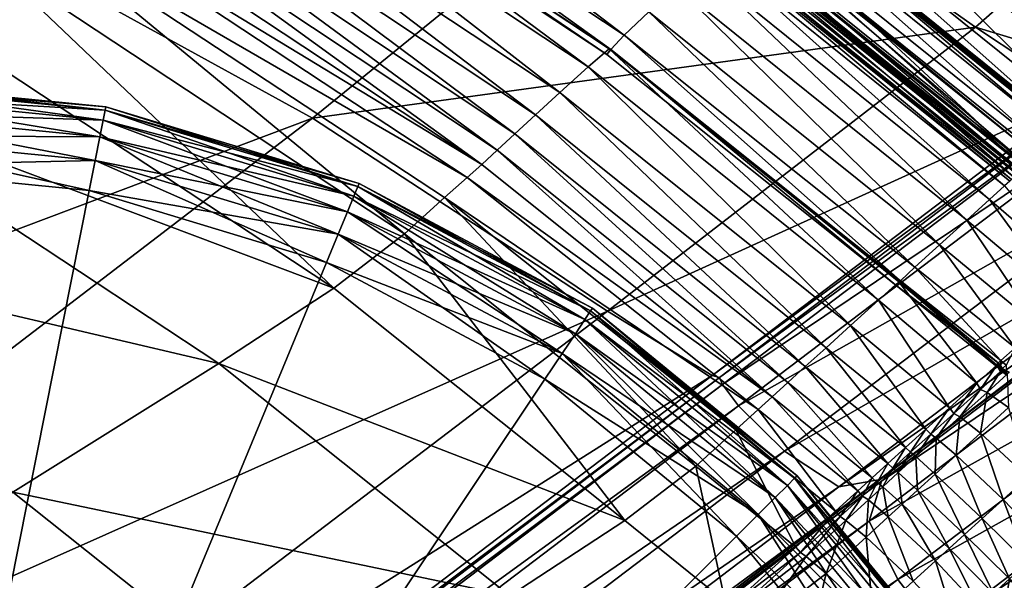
# Model space of a CAD drawing. Header units: millimetres. Extents: x 2387 to 13955, y -4964 to 364.
# Tile 642 of 1056: x 7014 to 7041, y -2854 to -2839. Entities that reach past the tile are written whole.
import ezdxf

# ---------------------------------------------------------------- set-up
doc = ezdxf.new("R2010")
doc.units = ezdxf.units.MM
doc.header["$MEASUREMENT"] = 0
doc.layers.add('Predefinito', color=7, linetype='Continuous', true_color=0x000000)

msp = doc.modelspace()

# ---------------------------------------------------------------- linework, layer by layer
at = {"layer": 'Predefinito'}
for points in [[(7043.32, -2840.677, 440.65), (7035.515, -2834.391, 440.634), (7043.148, -2826.879, 485.832)], [(7030.378, -2839.273, 16.202), (7019.177, -2831.858, 16.2), (7019.831, -2831.226, 16.944)], [(7019.831, -2831.226, 16.944), (7031.042, -2838.649, 16.944), (7030.378, -2839.273, 16.202)], [(7030.016, -2839.662, 16.179), (7018.851, -2832.276, 16.173), (7019.177, -2831.858, 16.2)], [(7019.177, -2831.858, 16.2), (7030.378, -2839.273, 16.202), (7030.016, -2839.662, 16.179)], [(7029.412, -2840.131, 14.741), (7018.197, -2832.705, 14.741), (7018.769, -2832.228, 15.65)], [(7018.769, -2832.228, 15.65), (7029.97, -2839.644, 15.651), (7029.412, -2840.131, 14.741)], [(7030.016, -2839.662, 16.179), (7029.97, -2839.644, 15.651), (7018.769, -2832.228, 15.65)], [(7018.769, -2832.228, 15.65), (7018.851, -2832.276, 16.173), (7030.016, -2839.662, 16.179)], [(7029.911, -2839.798, 16.347), (7018.77, -2832.431, 16.339), (7018.851, -2832.276, 16.173)], [(7018.851, -2832.276, 16.173), (7018.77, -2832.431, 16.339), (7029.911, -2839.798, 16.347)], [(7018.851, -2832.276, 16.173), (7030.016, -2839.662, 16.179), (7029.911, -2839.798, 16.347)], [(7029.911, -2839.798, 16.347), (7030.016, -2839.662, 16.179), (7018.851, -2832.276, 16.173)], [(7028.65, -2840.824, 13.874), (7017.438, -2833.392, 13.875), (7018.197, -2832.705, 14.741)], [(7018.197, -2832.705, 14.741), (7029.412, -2840.131, 14.741), (7028.65, -2840.824, 13.874)], [(7010.399, -2835.128, 730.475), (7021.988, -2841.509, 730.455), (7031.892, -2833.456, 775.662)], [(7027.994, -2841.419, 13.477), (7016.795, -2833.974, 13.481), (7017.438, -2833.392, 13.875)], [(7017.438, -2833.392, 13.875), (7028.65, -2840.824, 13.874), (7027.994, -2841.419, 13.477)], [(7039.828, -2839.063, 775.645), (7031.892, -2833.456, 775.662), (7021.988, -2841.509, 730.455)], [(7031.892, -2833.456, 775.662), (7039.828, -2839.063, 775.645), (7040.792, -2838.197, 780.646)], [(7027.435, -2841.93, 13.384), (7016.245, -2834.478, 13.39), (7016.795, -2833.974, 13.481)], [(7016.795, -2833.974, 13.481), (7027.994, -2841.419, 13.477), (7027.435, -2841.93, 13.384)], [(7042.569, -2841.415, 435.609), (7034.767, -2835.133, 435.589), (7035.515, -2834.391, 440.634)], [(7035.515, -2834.391, 440.634), (7043.32, -2840.677, 440.65), (7042.569, -2841.415, 435.609)], [(7026.961, -2842.37, 13.43), (7015.766, -2834.928, 13.434), (7016.245, -2834.478, 13.39)], [(7016.245, -2834.478, 13.39), (7027.435, -2841.93, 13.384), (7026.961, -2842.37, 13.43)], [(7026.544, -2842.755, 13.434), (7015.333, -2835.331, 13.433), (7015.766, -2834.928, 13.434)], [(7015.766, -2834.928, 13.434), (7026.961, -2842.37, 13.43), (7026.544, -2842.755, 13.434)], [(7021.988, -2841.509, 730.455), (7010.399, -2835.128, 730.475), (6983.206, -2856.125, 608.157)], [(7042.217, -2841.759, 433.82), (7034.431, -2835.487, 433.804), (7034.767, -2835.133, 435.589)], [(7034.767, -2835.133, 435.589), (7042.569, -2841.415, 435.609), (7042.217, -2841.759, 433.82)], [(7014.923, -2835.691, 13.207), (7015.333, -2835.331, 13.433), (7026.544, -2842.755, 13.434)], [(7014.3, -2836.237, 12.866), (7014.923, -2835.691, 13.207), (7026.156, -2843.104, 13.212)], [(7026.544, -2842.755, 13.434), (7026.156, -2843.104, 13.212), (7014.923, -2835.691, 13.207)], [(7041.668, -2842.297, 427.698), (7033.88, -2836.034, 427.674), (7034.209, -2835.675, 430.056)], [(7042.017, -2841.957, 430.067), (7034.209, -2835.675, 430.056), (7034.389, -2835.506, 432.488)], [(7034.209, -2835.675, 430.056), (7042.017, -2841.957, 430.067), (7041.668, -2842.297, 427.698)], [(7042.13, -2841.843, 433.643), (7034.355, -2835.577, 433.635), (7034.431, -2835.487, 433.804)], [(7034.389, -2835.528, 433.439), (7034.355, -2835.577, 433.635), (7042.13, -2841.843, 433.643)], [(7034.389, -2835.506, 432.488), (7042.189, -2841.789, 432.485), (7042.017, -2841.957, 430.067)], [(7034.389, -2835.506, 432.488), (7034.389, -2835.528, 433.439), (7042.174, -2841.802, 433.437)], [(7042.174, -2841.802, 433.437), (7042.189, -2841.789, 432.485), (7034.389, -2835.506, 432.488)], [(7042.13, -2841.843, 433.643), (7042.174, -2841.802, 433.437), (7034.389, -2835.528, 433.439)], [(7034.431, -2835.487, 433.804), (7042.217, -2841.759, 433.82), (7042.13, -2841.843, 433.643)], [(7024.47, -2844.622, 12.524), (7013.229, -2837.2, 12.52), (7014.3, -2836.237, 12.866)], [(7014.3, -2836.237, 12.866), (7025.547, -2843.648, 12.873), (7024.47, -2844.622, 12.524)], [(7026.156, -2843.104, 13.212), (7025.547, -2843.648, 12.873), (7014.3, -2836.237, 12.866)], [(7041.204, -2842.757, 420.883), (7033.403, -2836.476, 420.871), (7033.635, -2836.239, 423.292)], [(7033.715, -2836.197, 425.722), (7033.414, -2836.601, 426.665), (7041.131, -2842.817, 426.656)], [(7041.151, -2842.797, 426.894), (7033.432, -2836.584, 426.874), (7033.88, -2836.034, 427.674)], [(7041.442, -2842.523, 423.29), (7033.635, -2836.239, 423.292), (7033.715, -2836.197, 425.722)], [(7033.635, -2836.239, 423.292), (7041.442, -2842.523, 423.29), (7041.204, -2842.757, 420.883)], [(7033.715, -2836.197, 425.722), (7041.499, -2842.464, 425.707), (7041.442, -2842.523, 423.29)], [(7041.131, -2842.817, 426.656), (7041.499, -2842.464, 425.707), (7033.715, -2836.197, 425.722)], [(7033.88, -2836.034, 427.674), (7041.668, -2842.297, 427.698), (7041.151, -2842.797, 426.894)], [(7041.03, -2842.927, 419.962), (7033.245, -2836.655, 419.95), (7033.403, -2836.476, 420.871)], [(7033.403, -2836.476, 420.871), (7041.204, -2842.757, 420.883), (7041.03, -2842.927, 419.962)], [(7040.795, -2843.163, 360.749), (7032.992, -2836.874, 360.75), (7033.135, -2836.733, 412.58)], [(7040.938, -2843.021, 412.574), (7033.135, -2836.733, 412.58), (7033.252, -2836.625, 417.732)], [(7033.135, -2836.733, 412.58), (7040.938, -2843.021, 412.574), (7040.795, -2843.163, 360.749)], [(7040.846, -2843.092, 426.824), (7033.174, -2836.91, 426.817), (7033.432, -2836.584, 426.874)], [(7033.414, -2836.601, 426.665), (7033.174, -2836.91, 426.817), (7040.846, -2843.092, 426.824)], [(7040.954, -2843.001, 419.776), (7033.179, -2836.735, 419.772), (7033.245, -2836.655, 419.95)], [(7033.224, -2836.675, 419.581), (7033.179, -2836.735, 419.772), (7040.954, -2843.001, 419.776)], [(7033.252, -2836.625, 417.732), (7033.224, -2836.675, 419.581), (7041.009, -2842.948, 419.576)], [(7040.954, -2843.001, 419.776), (7041.009, -2842.948, 419.576), (7033.224, -2836.675, 419.581)], [(7033.245, -2836.655, 419.95), (7041.03, -2842.927, 419.962), (7040.954, -2843.001, 419.776)], [(7033.252, -2836.625, 417.732), (7041.051, -2842.909, 417.722), (7040.938, -2843.021, 412.574)], [(7041.009, -2842.948, 419.576), (7041.051, -2842.909, 417.722), (7033.252, -2836.625, 417.732)], [(7040.846, -2843.092, 426.824), (7041.131, -2842.817, 426.656), (7033.414, -2836.601, 426.665)], [(7033.432, -2836.584, 426.874), (7041.151, -2842.797, 426.894), (7040.846, -2843.092, 426.824)], [(7040.205, -2843.702, 21.729), (7032.401, -2837.415, 21.717), (7032.808, -2837.044, 25.291)], [(7040.612, -2843.333, 25.297), (7032.808, -2837.044, 25.291), (7032.944, -2836.921, 28.67)], [(7032.808, -2837.044, 25.291), (7040.612, -2843.333, 25.297), (7040.205, -2843.702, 21.729)], [(7040.747, -2843.21, 218.865), (7032.944, -2836.921, 218.865), (7032.992, -2836.874, 360.75)], [(7032.944, -2836.921, 218.865), (7040.747, -2843.21, 218.865), (7040.747, -2843.21, 77.86)], [(7040.747, -2843.21, 77.86), (7032.944, -2836.921, 77.86), (7032.944, -2836.921, 218.865)], [(7032.944, -2836.921, 28.67), (7040.747, -2843.21, 28.672), (7040.612, -2843.333, 25.297)], [(7040.747, -2843.21, 28.672), (7032.944, -2836.921, 28.67), (7032.944, -2836.921, 77.86)], [(7032.944, -2836.921, 77.86), (7040.747, -2843.21, 77.86), (7040.747, -2843.21, 28.672)], [(7032.992, -2836.874, 360.75), (7040.795, -2843.163, 360.749), (7040.747, -2843.21, 218.865)], [(7022.565, -2846.09, 12.259), (7011.33, -2838.657, 12.258), (7013.229, -2837.2, 12.52)], [(7013.229, -2837.2, 12.52), (7024.47, -2844.622, 12.524), (7022.565, -2846.09, 12.259)], [(7039.598, -2844.252, 18.709), (7031.789, -2837.97, 18.688), (7032.401, -2837.415, 21.717)], [(7032.401, -2837.415, 21.717), (7040.205, -2843.702, 21.729), (7039.598, -2844.252, 18.709)], [(7038.86, -2844.92, 16.976), (7031.042, -2838.649, 16.944), (7031.789, -2837.97, 18.688)], [(7031.789, -2837.97, 18.688), (7039.598, -2844.252, 18.709), (7038.86, -2844.92, 16.976)], [(7043.603, -2840.201, 780.585), (7040.792, -2838.197, 780.646), (7039.828, -2839.063, 775.645)], [(7008.221, -2840.688, 12.171), (7011.33, -2838.657, 12.258), (7022.565, -2846.09, 12.259)], [(7038.197, -2845.524, 16.238), (7030.378, -2839.273, 16.202), (7031.042, -2838.649, 16.944)], [(7031.042, -2838.649, 16.944), (7038.86, -2844.92, 16.976), (7038.197, -2845.524, 16.238)], [(7021.988, -2841.509, 730.455), (7029.926, -2846.71, 730.443), (7039.828, -2839.063, 775.645)], [(7042.639, -2840.929, 775.593), (7039.828, -2839.063, 775.645), (7029.926, -2846.71, 730.443)], [(7039.828, -2839.063, 775.645), (7042.639, -2840.929, 775.593), (7043.603, -2840.201, 780.585)], [(7037.811, -2845.885, 16.204), (7030.016, -2839.662, 16.179), (7030.378, -2839.273, 16.202)], [(7030.378, -2839.273, 16.202), (7038.197, -2845.524, 16.238), (7037.811, -2845.885, 16.204)], [(7037.221, -2846.411, 14.76), (7029.412, -2840.131, 14.741), (7029.97, -2839.644, 15.651)], [(7037.684, -2846.009, 16.358), (7029.911, -2839.798, 16.347), (7030.016, -2839.662, 16.179)], [(7030.016, -2839.662, 16.179), (7029.911, -2839.798, 16.347), (7037.684, -2846.009, 16.358)], [(7029.97, -2839.644, 15.651), (7037.769, -2845.917, 15.657), (7037.221, -2846.411, 14.76)], [(7029.97, -2839.644, 15.651), (7030.016, -2839.662, 16.179), (7037.797, -2845.902, 16.182)], [(7037.797, -2845.902, 16.182), (7037.769, -2845.917, 15.657), (7029.97, -2839.644, 15.651)], [(7030.016, -2839.662, 16.179), (7037.811, -2845.885, 16.204), (7037.684, -2846.009, 16.358)], [(7037.684, -2846.009, 16.358), (7037.797, -2845.902, 16.182), (7030.016, -2839.662, 16.179)], [(7036.464, -2847.096, 13.908), (7028.65, -2840.824, 13.874), (7029.412, -2840.131, 14.741)], [(7029.412, -2840.131, 14.741), (7037.221, -2846.411, 14.76), (7036.464, -2847.096, 13.908)], [(7016.437, -2841.202, 2), (7009.354, -2840.504, 2), (7009.354, -2840.504, 6)], [(7009.354, -2840.504, 6), (7016.437, -2841.202, 6), (7016.437, -2841.202, 2)], [(7016.437, -2841.202, 6), (7009.354, -2840.504, 6), (7009.354, -2840.504, 10)], [(7009.354, -2840.504, 10), (7016.437, -2841.202, 10), (7016.437, -2841.202, 6)], [(7009.354, -2840.596, 1.28), (7009.354, -2840.504, 2), (7016.437, -2841.202, 2)], [(7016.419, -2841.292, 10.72), (7016.437, -2841.202, 10), (7009.354, -2840.504, 10)], [(7009.354, -2840.504, 10), (7009.354, -2840.596, 10.72), (7016.419, -2841.292, 10.72)], [(7002.65, -2844.163, 12.171), (7008.221, -2840.688, 12.171), (7019.468, -2848.118, 12.171)], [(7022.565, -2846.09, 12.259), (7019.468, -2848.118, 12.171), (7008.221, -2840.688, 12.171)], [(7016.437, -2841.202, 2), (7016.419, -2841.292, 1.28), (7009.354, -2840.596, 1.28)], [(7009.354, -2840.872, 0.72), (7009.354, -2840.596, 1.28), (7016.419, -2841.292, 1.28)], [(7016.365, -2841.563, 11.28), (7016.419, -2841.292, 10.72), (7009.354, -2840.596, 10.72)], [(7009.354, -2840.596, 10.72), (7009.354, -2840.872, 11.28), (7016.365, -2841.563, 11.28)], [(7016.419, -2841.292, 1.28), (7016.365, -2841.563, 0.72), (7009.354, -2840.872, 0.72)], [(7009.354, -2841.333, 0.32), (7009.354, -2840.872, 0.72), (7016.365, -2841.563, 0.72)], [(7016.275, -2842.015, 11.68), (7016.365, -2841.563, 11.28), (7009.354, -2840.872, 11.28)], [(7009.354, -2840.872, 11.28), (7009.354, -2841.333, 11.68), (7016.275, -2842.015, 11.68)], [(7035.809, -2847.689, 13.515), (7027.994, -2841.419, 13.477), (7028.65, -2840.824, 13.874)], [(7028.65, -2840.824, 13.874), (7036.464, -2847.096, 13.908), (7035.809, -2847.689, 13.515)], [(7029.926, -2846.71, 730.443), (7032.741, -2848.436, 730.406), (7042.639, -2840.929, 775.593)], [(7042.834, -2840.987, 775.558), (7042.639, -2840.929, 775.593), (7032.741, -2848.436, 730.406)], [(7032.741, -2848.436, 730.406), (7032.939, -2848.49, 730.381), (7042.834, -2840.987, 775.558)], [(7042.921, -2841.17, 775.593), (7042.834, -2840.987, 775.558), (7032.939, -2848.49, 730.381)], [(7016.365, -2841.563, 0.72), (7016.419, -2841.292, 1.28), (7023.212, -2843.353, 1.28)], [(7016.419, -2841.292, 10.72), (7016.365, -2841.563, 11.28), (7023.107, -2843.608, 11.28)], [(7016.419, -2841.292, 1.28), (7016.437, -2841.202, 2), (7023.248, -2843.268, 2)], [(7016.437, -2841.202, 10), (7016.419, -2841.292, 10.72), (7023.212, -2843.353, 10.72)], [(7023.248, -2843.268, 2), (7023.212, -2843.353, 1.28), (7016.419, -2841.292, 1.28)], [(7023.107, -2843.608, 11.28), (7023.212, -2843.353, 10.72), (7016.419, -2841.292, 10.72)], [(7023.248, -2843.268, 2), (7016.437, -2841.202, 2), (7016.437, -2841.202, 6)], [(7016.437, -2841.202, 6), (7023.248, -2843.268, 6), (7023.248, -2843.268, 2)], [(7023.248, -2843.268, 6), (7016.437, -2841.202, 6), (7016.437, -2841.202, 10)], [(7016.437, -2841.202, 10), (7023.248, -2843.268, 10), (7023.248, -2843.268, 6)], [(7023.212, -2843.353, 10.72), (7023.248, -2843.268, 10), (7016.437, -2841.202, 10)], [(7032.939, -2848.49, 730.381), (7033.022, -2848.677, 730.406), (7042.921, -2841.17, 775.593)], [(7043.355, -2841.741, 775.645), (7042.921, -2841.17, 775.593), (7033.022, -2848.677, 730.406)], [(6983.206, -2856.125, 608.157), (6994.749, -2862.371, 608.078), (7021.988, -2841.509, 730.455)], [(7029.926, -2846.71, 730.443), (7021.988, -2841.509, 730.455), (6994.749, -2862.371, 608.078)], [(7016.365, -2841.563, 0.72), (7016.275, -2842.015, 0.32), (7009.354, -2841.333, 0.32)], [(7009.354, -2841.978, 0.08), (7009.354, -2841.333, 0.32), (7016.275, -2842.015, 0.32)], [(7016.149, -2842.647, 11.92), (7016.275, -2842.015, 11.68), (7009.354, -2841.333, 11.68)], [(7009.354, -2841.333, 11.68), (7009.354, -2841.978, 11.92), (7016.149, -2842.647, 11.92)], [(7016.275, -2842.015, 0.32), (7016.365, -2841.563, 0.72), (7023.107, -2843.608, 0.72)], [(7016.365, -2841.563, 11.28), (7016.275, -2842.015, 11.68), (7022.93, -2844.034, 11.68)], [(7023.212, -2843.353, 1.28), (7023.107, -2843.608, 0.72), (7016.365, -2841.563, 0.72)], [(7022.93, -2844.034, 11.68), (7023.107, -2843.608, 11.28), (7016.365, -2841.563, 11.28)], [(7035.249, -2848.198, 13.423), (7027.435, -2841.93, 13.384), (7027.994, -2841.419, 13.477)], [(7027.994, -2841.419, 13.477), (7035.809, -2847.689, 13.515), (7035.249, -2848.198, 13.423)], [(7033.022, -2848.677, 730.406), (7033.453, -2849.252, 730.443), (7043.355, -2841.741, 775.645)], [(7044.595, -2842.959, 775.663), (7043.355, -2841.741, 775.645), (7033.453, -2849.252, 730.443)], [(7016.275, -2842.015, 0.32), (7016.149, -2842.647, 0.08), (7009.354, -2841.978, 0.08)], [(7009.354, -2842.807), (7009.354, -2841.978, 0.08), (7016.149, -2842.647, 0.08)], [(7015.987, -2843.46, 12), (7016.149, -2842.647, 11.92), (7009.354, -2841.978, 11.92)], [(7009.354, -2841.978, 11.92), (7009.354, -2842.807, 12), (7015.987, -2843.46, 12)], [(7016.149, -2842.647, 0.08), (7016.275, -2842.015, 0.32), (7022.93, -2844.034, 0.32)], [(7016.275, -2842.015, 11.68), (7016.149, -2842.647, 11.92), (7022.684, -2844.629, 11.92)], [(7023.107, -2843.608, 0.72), (7022.93, -2844.034, 0.32), (7016.275, -2842.015, 0.32)], [(7022.684, -2844.629, 11.92), (7022.93, -2844.034, 11.68), (7016.275, -2842.015, 11.68)], [(7034.775, -2848.63, 13.471), (7026.961, -2842.37, 13.43), (7027.435, -2841.93, 13.384)], [(7027.435, -2841.93, 13.384), (7035.249, -2848.198, 13.423), (7034.775, -2848.63, 13.471)], [(7034.362, -2849.009, 13.477), (7026.544, -2842.755, 13.434), (7026.961, -2842.37, 13.43)], [(7026.961, -2842.37, 13.43), (7034.775, -2848.63, 13.471), (7034.362, -2849.009, 13.477)], [(7016.149, -2842.647, 0.08), (7015.987, -2843.46), (7009.354, -2842.807)], [(7015.987, -2843.46, 12), (7009.354, -2842.807, 12), (7009.354, -2876.811, 12)], [(7009.354, -2842.807), (7015.987, -2843.46), (7009.354, -2876.811)], [(7015.987, -2843.46), (7016.149, -2842.647, 0.08), (7022.684, -2844.629, 0.08)], [(7016.149, -2842.647, 11.92), (7015.987, -2843.46, 12), (7022.366, -2845.395, 12)], [(7022.93, -2844.034, 0.32), (7022.684, -2844.629, 0.08), (7016.149, -2842.647, 0.08)], [(7022.366, -2845.395, 12), (7022.684, -2844.629, 11.92), (7016.149, -2842.647, 11.92)], [(7026.156, -2843.104, 13.212), (7026.544, -2842.755, 13.434), (7034.362, -2849.009, 13.477)], [(7025.547, -2843.648, 12.873), (7026.156, -2843.104, 13.212), (7033.981, -2849.356, 13.256)], [(7034.362, -2849.009, 13.477), (7033.981, -2849.356, 13.256), (7026.156, -2843.104, 13.212)], [(7033.453, -2849.252, 730.443), (7034.691, -2850.473, 730.455), (7044.595, -2842.959, 775.663)], [(7046.046, -2843.933, 775.534), (7044.595, -2842.959, 775.663), (7034.691, -2850.473, 730.455)], [(7023.107, -2843.608, 0.72), (7023.212, -2843.353, 1.28), (7029.473, -2846.699, 1.28)], [(7023.212, -2843.353, 10.72), (7023.107, -2843.608, 11.28), (7029.32, -2846.929, 11.28)], [(7023.212, -2843.353, 1.28), (7023.248, -2843.268, 2), (7029.525, -2846.623, 2)], [(7023.248, -2843.268, 10), (7023.212, -2843.353, 10.72), (7029.473, -2846.699, 10.72)], [(7029.525, -2846.623, 2), (7029.473, -2846.699, 1.28), (7023.212, -2843.353, 1.28)], [(7029.32, -2846.929, 11.28), (7029.473, -2846.699, 10.72), (7023.212, -2843.353, 10.72)], [(7029.525, -2846.623, 2), (7023.248, -2843.268, 2), (7023.248, -2843.268, 6)], [(7023.248, -2843.268, 6), (7029.525, -2846.623, 6), (7029.525, -2846.623, 2)], [(7029.525, -2846.623, 6), (7023.248, -2843.268, 6), (7023.248, -2843.268, 10)], [(7023.248, -2843.268, 10), (7029.525, -2846.623, 10), (7029.525, -2846.623, 6)], [(7029.473, -2846.699, 10.72), (7029.525, -2846.623, 10), (7023.248, -2843.268, 10)], [(7047.563, -2843.41, 774.891), (7047.114, -2843.767, 775.148), (7037.261, -2851.236, 730.091)], [(7037.261, -2851.236, 730.091), (7037.735, -2850.857, 729.908), (7047.563, -2843.41, 774.891)], [(7047.154, -2843.812, 775.148), (7047.563, -2843.41, 774.891), (7037.735, -2850.857, 729.908)], [(7042.831, -2845.957, 21.767), (7040.205, -2843.702, 21.729), (7040.612, -2843.333, 25.297)], [(7022.366, -2845.395, 12), (7015.987, -2843.46, 12), (7009.354, -2876.811, 12)], [(7015.987, -2843.46), (7022.366, -2845.395), (7009.354, -2876.811)], [(7022.684, -2844.629, 0.08), (7022.366, -2845.395), (7015.987, -2843.46)], [(7022.93, -2844.034, 0.32), (7023.107, -2843.608, 0.72), (7029.32, -2846.929, 0.72)], [(7023.107, -2843.608, 11.28), (7022.93, -2844.034, 11.68), (7029.064, -2847.312, 11.68)], [(7029.473, -2846.699, 1.28), (7029.32, -2846.929, 0.72), (7023.107, -2843.608, 0.72)], [(7029.064, -2847.312, 11.68), (7029.32, -2846.929, 11.28), (7023.107, -2843.608, 11.28)], [(7032.301, -2850.876, 12.568), (7024.47, -2844.622, 12.524), (7025.547, -2843.648, 12.873)], [(7025.547, -2843.648, 12.873), (7033.379, -2849.902, 12.917), (7032.301, -2850.876, 12.568)], [(7033.981, -2849.356, 13.256), (7033.379, -2849.902, 12.917), (7025.547, -2843.648, 12.873)], [(7034.691, -2850.473, 730.455), (7036.154, -2851.435, 730.364), (7046.046, -2843.933, 775.534)], [(7047.114, -2843.767, 775.148), (7046.046, -2843.933, 775.534), (7036.154, -2851.435, 730.364)], [(7036.154, -2851.435, 730.364), (7037.261, -2851.236, 730.091), (7047.114, -2843.767, 775.148)], [(7037.735, -2850.857, 729.908), (7037.3, -2851.28, 730.091), (7047.154, -2843.812, 775.148)], [(7046.858, -2844.852, 775.534), (7047.154, -2843.812, 775.148), (7037.3, -2851.28, 730.091)], [(7042.237, -2846.492, 18.773), (7039.598, -2844.252, 18.709), (7040.205, -2843.702, 21.729)], [(7040.205, -2843.702, 21.729), (7042.831, -2845.957, 21.767), (7042.237, -2846.492, 18.773)], [(7019.468, -2848.118, 12.171), (7013.93, -2851.58, 12.171), (7002.65, -2844.163, 12.171)], [(7022.684, -2844.629, 0.08), (7022.93, -2844.034, 0.32), (7029.064, -2847.312, 0.32)], [(7022.93, -2844.034, 11.68), (7022.684, -2844.629, 11.92), (7028.706, -2847.848, 11.92)], [(7029.32, -2846.929, 0.72), (7029.064, -2847.312, 0.32), (7022.93, -2844.034, 0.32)], [(7028.706, -2847.848, 11.92), (7029.064, -2847.312, 11.68), (7022.93, -2844.034, 11.68)], [(7041.529, -2847.126, 17.072), (7038.86, -2844.92, 16.976), (7039.598, -2844.252, 18.709)], [(7039.598, -2844.252, 18.709), (7042.237, -2846.492, 18.773), (7041.529, -2847.126, 17.072)], [(7022.366, -2845.395), (7022.684, -2844.629, 0.08), (7028.706, -2847.848, 0.08)], [(7022.684, -2844.629, 11.92), (7022.366, -2845.395, 12), (7028.245, -2848.538, 12)], [(7030.392, -2852.344, 12.303), (7022.565, -2846.09, 12.259), (7024.47, -2844.622, 12.524)], [(7029.064, -2847.312, 0.32), (7028.706, -2847.848, 0.08), (7022.684, -2844.629, 0.08)], [(7028.245, -2848.538, 12), (7028.706, -2847.848, 11.92), (7022.684, -2844.629, 11.92)], [(7024.47, -2844.622, 12.524), (7032.301, -2850.876, 12.568), (7030.392, -2852.344, 12.303)], [(7047.645, -2846.411, 775.663), (7046.858, -2844.852, 775.534), (7036.966, -2852.354, 730.364)], [(7037.3, -2851.28, 730.091), (7036.966, -2852.354, 730.364), (7046.858, -2844.852, 775.534)], [(7040.891, -2847.695, 16.345), (7038.197, -2845.524, 16.238), (7038.86, -2844.92, 16.976)], [(7038.86, -2844.92, 16.976), (7041.529, -2847.126, 17.072), (7040.891, -2847.695, 16.345)], [(7028.245, -2848.538, 12), (7022.366, -2845.395, 12), (7009.354, -2876.811, 12)], [(7022.366, -2845.395), (7028.245, -2848.538), (7009.354, -2876.811)], [(7028.706, -2847.848, 0.08), (7028.245, -2848.538), (7022.366, -2845.395)], [(7040.506, -2848.037, 16.271), (7037.811, -2845.885, 16.204), (7038.197, -2845.524, 16.238)], [(7038.197, -2845.524, 16.238), (7040.891, -2847.695, 16.345), (7040.506, -2848.037, 16.271)], [(7039.865, -2848.646, 14.817), (7037.221, -2846.411, 14.76), (7037.769, -2845.917, 15.657)], [(7040.363, -2848.168, 16.376), (7037.684, -2846.009, 16.358), (7037.811, -2845.885, 16.204)], [(7040.449, -2848.103, 16.183), (7037.797, -2845.902, 16.182), (7037.684, -2846.009, 16.358)], [(7037.684, -2846.009, 16.358), (7040.363, -2848.168, 16.376), (7040.449, -2848.103, 16.183)], [(7040.404, -2848.157, 15.671), (7037.769, -2845.917, 15.657), (7037.797, -2845.902, 16.182)], [(7037.769, -2845.917, 15.657), (7040.404, -2848.157, 15.671), (7039.865, -2848.646, 14.817)], [(7037.797, -2845.902, 16.182), (7040.449, -2848.103, 16.183), (7040.404, -2848.157, 15.671)], [(7037.811, -2845.885, 16.204), (7040.506, -2848.037, 16.271), (7040.363, -2848.168, 16.376)], [(7019.468, -2848.118, 12.171), (7022.565, -2846.09, 12.259), (7030.392, -2852.344, 12.303)], [(7039.13, -2849.307, 14.011), (7036.464, -2847.096, 13.908), (7037.221, -2846.411, 14.76)], [(7036.966, -2852.354, 730.364), (7037.741, -2853.925, 730.456), (7047.645, -2846.411, 775.663)], [(7037.221, -2846.411, 14.76), (7039.865, -2848.646, 14.817), (7039.13, -2849.307, 14.011)], [(7048.701, -2847.792, 775.645), (7047.645, -2846.411, 775.663), (7037.741, -2853.925, 730.456)], [(6994.749, -2862.371, 608.078), (7002.687, -2867.437, 608.068), (7029.926, -2846.71, 730.443)], [(7032.741, -2848.436, 730.406), (7029.926, -2846.71, 730.443), (7002.687, -2867.437, 608.068)], [(7029.32, -2846.929, 0.72), (7029.473, -2846.699, 1.28), (7034.961, -2851.203, 1.28)], [(7029.473, -2846.699, 10.72), (7029.32, -2846.929, 11.28), (7034.766, -2851.399, 11.28)], [(7029.473, -2846.699, 1.28), (7029.525, -2846.623, 2), (7035.026, -2851.138, 2)], [(7029.525, -2846.623, 10), (7029.473, -2846.699, 10.72), (7034.961, -2851.203, 10.72)], [(7035.026, -2851.138, 2), (7034.961, -2851.203, 1.28), (7029.473, -2846.699, 1.28)], [(7034.766, -2851.399, 11.28), (7034.961, -2851.203, 10.72), (7029.473, -2846.699, 10.72)], [(7035.026, -2851.138, 2), (7029.525, -2846.623, 2), (7029.525, -2846.623, 6)], [(7029.525, -2846.623, 6), (7035.026, -2851.138, 6), (7035.026, -2851.138, 2)], [(7035.026, -2851.138, 6), (7029.525, -2846.623, 6), (7029.525, -2846.623, 10)], [(7029.525, -2846.623, 10), (7035.026, -2851.138, 10), (7035.026, -2851.138, 6)], [(7034.961, -2851.203, 10.72), (7035.026, -2851.138, 10), (7029.525, -2846.623, 10)], [(7029.064, -2847.312, 0.32), (7029.32, -2846.929, 0.72), (7034.766, -2851.399, 0.72)], [(7029.32, -2846.929, 11.28), (7029.064, -2847.312, 11.68), (7034.44, -2851.724, 11.68)], [(7034.961, -2851.203, 1.28), (7034.766, -2851.399, 0.72), (7029.32, -2846.929, 0.72)], [(7034.44, -2851.724, 11.68), (7034.766, -2851.399, 11.28), (7029.32, -2846.929, 11.28)], [(7038.494, -2849.878, 13.638), (7035.809, -2847.689, 13.515), (7036.464, -2847.096, 13.908)], [(7036.464, -2847.096, 13.908), (7039.13, -2849.307, 14.011), (7038.494, -2849.878, 13.638)], [(7028.706, -2847.848, 0.08), (7029.064, -2847.312, 0.32), (7034.44, -2851.724, 0.32)], [(7029.064, -2847.312, 11.68), (7028.706, -2847.848, 11.92), (7033.984, -2852.18, 11.92)], [(7034.766, -2851.399, 0.72), (7034.44, -2851.724, 0.32), (7029.064, -2847.312, 0.32)], [(7033.984, -2852.18, 11.92), (7034.44, -2851.724, 11.68), (7029.064, -2847.312, 11.68)], [(7028.245, -2848.538), (7028.706, -2847.848, 0.08), (7033.984, -2852.18, 0.08)], [(7028.706, -2847.848, 11.92), (7028.245, -2848.538, 12), (7033.398, -2852.766, 12)], [(7034.44, -2851.724, 0.32), (7033.984, -2852.18, 0.08), (7028.706, -2847.848, 0.08)], [(7033.398, -2852.766, 12), (7033.984, -2852.18, 11.92), (7028.706, -2847.848, 11.92)], [(7037.944, -2850.372, 13.551), (7035.249, -2848.198, 13.423), (7035.809, -2847.689, 13.515)], [(7035.809, -2847.689, 13.515), (7038.494, -2849.878, 13.638), (7037.944, -2850.372, 13.551)], [(7037.741, -2853.925, 730.456), (7038.799, -2855.304, 730.443), (7048.701, -2847.792, 775.645)], [(7049.214, -2848.294, 775.592), (7048.701, -2847.792, 775.645), (7038.799, -2855.304, 730.443)], [(7040.649, -2848.156, 16.315), (7040.506, -2848.037, 16.271), (7040.891, -2847.695, 16.345)], [(7013.93, -2851.58, 12.171), (7019.468, -2848.118, 12.171), (7027.299, -2854.369, 12.214)], [(7030.392, -2852.344, 12.303), (7027.299, -2854.369, 12.214), (7019.468, -2848.118, 12.171)], [(7039.966, -2848.814, 14.856), (7039.865, -2848.646, 14.817), (7040.404, -2848.157, 15.671)], [(7040.404, -2848.157, 15.671), (7040.5, -2848.33, 15.68), (7039.966, -2848.814, 14.856)], [(7040.499, -2848.295, 16.387), (7040.363, -2848.168, 16.376), (7040.506, -2848.037, 16.271)], [(7040.563, -2848.255, 16.183), (7040.449, -2848.103, 16.183), (7040.363, -2848.168, 16.376)], [(7040.363, -2848.168, 16.376), (7040.499, -2848.295, 16.387), (7040.563, -2848.255, 16.183)], [(7040.5, -2848.33, 15.68), (7040.404, -2848.157, 15.671), (7040.449, -2848.103, 16.183)], [(7040.449, -2848.103, 16.183), (7040.563, -2848.255, 16.183), (7040.5, -2848.33, 15.68)], [(7040.506, -2848.037, 16.271), (7040.649, -2848.156, 16.315), (7040.499, -2848.295, 16.387)], [(7040.643, -2848.411, 16.376), (7040.499, -2848.295, 16.387), (7040.649, -2848.156, 16.315)], [(7002.687, -2867.437, 608.068), (7005.504, -2869.116, 608.036), (7032.741, -2848.436, 730.406)], [(7032.939, -2848.49, 730.381), (7032.741, -2848.436, 730.406), (7005.504, -2869.116, 608.036)], [(7037.47, -2850.804, 13.601), (7034.775, -2848.63, 13.471), (7035.249, -2848.198, 13.423)], [(7035.249, -2848.198, 13.423), (7037.944, -2850.372, 13.551), (7037.47, -2850.804, 13.601)], [(7038.799, -2855.304, 730.443), (7039.318, -2855.802, 730.405), (7049.214, -2848.294, 775.592)], [(7049.385, -2848.402, 775.557), (7049.214, -2848.294, 775.592), (7039.318, -2855.802, 730.405)], [(7039.318, -2855.802, 730.405), (7039.493, -2855.908, 730.38), (7049.385, -2848.402, 775.557)], [(7049.418, -2848.602, 775.592), (7049.385, -2848.402, 775.557), (7039.493, -2855.908, 730.38)], [(7040.145, -2848.891, 14.817), (7039.966, -2848.814, 14.856), (7040.5, -2848.33, 15.68)], [(7040.5, -2848.33, 15.68), (7040.683, -2848.401, 15.671), (7040.145, -2848.891, 14.817)], [(7040.718, -2849.302, 14.76), (7040.145, -2848.891, 14.817), (7040.683, -2848.401, 15.671)], [(7040.729, -2848.347, 16.183), (7040.563, -2848.255, 16.183), (7040.499, -2848.295, 16.387)], [(7040.499, -2848.295, 16.387), (7040.643, -2848.411, 16.376), (7040.729, -2848.347, 16.183)], [(7040.683, -2848.401, 15.671), (7040.5, -2848.33, 15.68), (7040.563, -2848.255, 16.183)], [(7040.563, -2848.255, 16.183), (7040.729, -2848.347, 16.183), (7040.683, -2848.401, 15.671)], [(7005.504, -2869.116, 608.036), (7005.702, -2869.169, 608.015), (7032.939, -2848.49, 730.381)], [(7033.022, -2848.677, 730.406), (7032.939, -2848.49, 730.381), (7005.702, -2869.169, 608.015)], [(7005.702, -2869.169, 608.015), (7005.785, -2869.357, 608.036), (7033.022, -2848.677, 730.406)], [(7033.453, -2849.252, 730.443), (7033.022, -2848.677, 730.406), (7005.785, -2869.357, 608.036)], [(7033.398, -2852.766, 12), (7028.245, -2848.538, 12), (7009.354, -2876.811, 12)], [(7028.245, -2848.538), (7033.398, -2852.766), (7009.354, -2876.811)], [(7033.984, -2852.18, 0.08), (7033.398, -2852.766), (7028.245, -2848.538)], [(7037.05, -2851.189, 13.605), (7034.362, -2849.009, 13.477), (7034.775, -2848.63, 13.471)], [(7034.775, -2848.63, 13.471), (7037.47, -2850.804, 13.601), (7037.05, -2851.189, 13.605)], [(7039.245, -2849.458, 14.079), (7039.13, -2849.307, 14.011), (7039.865, -2848.646, 14.817)], [(7039.865, -2848.646, 14.817), (7039.966, -2848.814, 14.856), (7039.245, -2849.458, 14.079)], [(7039.493, -2855.908, 730.38), (7039.522, -2856.111, 730.405), (7049.418, -2848.602, 775.592)], [(7050.812, -2851.64, 775.645), (7049.418, -2848.602, 775.592), (7039.522, -2856.111, 730.405)], [(7039.41, -2849.552, 14.011), (7039.245, -2849.458, 14.079), (7039.966, -2848.814, 14.856)], [(7039.966, -2848.814, 14.856), (7040.145, -2848.891, 14.817), (7039.41, -2849.552, 14.011)], [(7039.961, -2849.989, 13.908), (7039.41, -2849.552, 14.011), (7040.145, -2848.891, 14.817)], [(7040.145, -2848.891, 14.817), (7040.718, -2849.302, 14.76), (7039.961, -2849.989, 13.908)], [(7005.785, -2869.357, 608.036), (7006.214, -2869.934, 608.068), (7033.453, -2849.252, 730.443)], [(7034.691, -2850.473, 730.455), (7033.453, -2849.252, 730.443), (7006.214, -2869.934, 608.068)], [(7036.665, -2851.544, 13.382), (7033.981, -2849.356, 13.256), (7034.362, -2849.009, 13.477)], [(7034.362, -2849.009, 13.477), (7037.05, -2851.189, 13.605), (7036.665, -2851.544, 13.382)], [(7036.062, -2852.093, 13.042), (7033.379, -2849.902, 12.917), (7033.981, -2849.356, 13.256)], [(7033.981, -2849.356, 13.256), (7036.665, -2851.544, 13.382), (7036.062, -2852.093, 13.042)], [(7038.623, -2850.013, 13.72), (7038.494, -2849.878, 13.638), (7039.13, -2849.307, 14.011)], [(7039.13, -2849.307, 14.011), (7039.245, -2849.458, 14.079), (7038.623, -2850.013, 13.72)], [(7038.774, -2850.123, 13.638), (7038.623, -2850.013, 13.72), (7039.245, -2849.458, 14.079)], [(7039.245, -2849.458, 14.079), (7039.41, -2849.552, 14.011), (7038.774, -2850.123, 13.638)], [(7041.234, -2851.171, 13.873), (7039.961, -2849.989, 13.908), (7040.718, -2849.302, 14.76)], [(7039.304, -2850.584, 13.515), (7038.774, -2850.123, 13.638), (7039.41, -2849.552, 14.011)], [(7039.41, -2849.552, 14.011), (7039.961, -2849.989, 13.908), (7039.304, -2850.584, 13.515)], [(7034.991, -2853.061, 12.695), (7032.301, -2850.876, 12.568), (7033.379, -2849.902, 12.917)], [(7033.379, -2849.902, 12.917), (7036.062, -2852.093, 13.042), (7034.991, -2853.061, 12.695)], [(7038.083, -2850.497, 13.637), (7037.944, -2850.372, 13.551), (7038.494, -2849.878, 13.638)], [(7038.494, -2849.878, 13.638), (7038.623, -2850.013, 13.72), (7038.083, -2850.497, 13.637)], [(7038.225, -2850.617, 13.551), (7038.083, -2850.497, 13.637), (7038.623, -2850.013, 13.72)], [(7038.623, -2850.013, 13.72), (7038.774, -2850.123, 13.638), (7038.225, -2850.617, 13.551)], [(7040.57, -2851.775, 13.473), (7039.304, -2850.584, 13.515), (7039.961, -2849.989, 13.908)], [(7039.961, -2849.989, 13.908), (7041.234, -2851.171, 13.873), (7040.57, -2851.775, 13.473)], [(7038.741, -2851.094, 13.422), (7038.225, -2850.617, 13.551), (7038.774, -2850.123, 13.638)], [(7038.774, -2850.123, 13.638), (7039.304, -2850.584, 13.515), (7038.741, -2851.094, 13.422)], [(7006.214, -2869.934, 608.068), (7007.451, -2871.156, 608.078), (7034.691, -2850.473, 730.455)], [(7036.154, -2851.435, 730.364), (7034.691, -2850.473, 730.455), (7007.451, -2871.156, 608.078)], [(7037.608, -2850.93, 13.687), (7037.47, -2850.804, 13.601), (7037.944, -2850.372, 13.551)], [(7037.944, -2850.372, 13.551), (7038.083, -2850.497, 13.637), (7037.608, -2850.93, 13.687)], [(7037.75, -2851.048, 13.601), (7037.608, -2850.93, 13.687), (7038.083, -2850.497, 13.637)], [(7038.083, -2850.497, 13.637), (7038.225, -2850.617, 13.551), (7037.75, -2851.048, 13.601)], [(7037.182, -2851.321, 13.69), (7037.05, -2851.189, 13.605), (7037.47, -2850.804, 13.601)], [(7037.47, -2850.804, 13.601), (7037.608, -2850.93, 13.687), (7037.182, -2851.321, 13.69)], [(7038.268, -2851.523, 13.471), (7037.75, -2851.048, 13.601), (7038.225, -2850.617, 13.551)], [(7038.225, -2850.617, 13.551), (7038.741, -2851.094, 13.422), (7038.268, -2851.523, 13.471)], [(7040.003, -2852.29, 13.379), (7038.741, -2851.094, 13.422), (7039.304, -2850.584, 13.515)], [(7039.304, -2850.584, 13.515), (7040.57, -2851.775, 13.473), (7040.003, -2852.29, 13.379)], [(7010.038, -2871.903, 607.764), (7010.52, -2871.517, 607.606), (7037.735, -2850.857, 729.908)], [(7037.735, -2850.857, 729.908), (7037.261, -2851.236, 730.091), (7010.038, -2871.903, 607.764)], [(7037.3, -2851.28, 730.091), (7037.735, -2850.857, 729.908), (7010.52, -2871.517, 607.606)], [(7033.091, -2854.52, 12.432), (7030.392, -2852.344, 12.303), (7032.301, -2850.876, 12.568)], [(7032.301, -2850.876, 12.568), (7034.991, -2853.061, 12.695), (7033.091, -2854.52, 12.432)], [(7037.331, -2851.433, 13.605), (7037.182, -2851.321, 13.69), (7037.608, -2850.93, 13.687)], [(7037.608, -2850.93, 13.687), (7037.75, -2851.048, 13.601), (7037.331, -2851.433, 13.605)], [(7037.857, -2851.898, 13.477), (7037.331, -2851.433, 13.605), (7037.75, -2851.048, 13.601)], [(7037.75, -2851.048, 13.601), (7038.268, -2851.523, 13.471), (7037.857, -2851.898, 13.477)], [(7039.53, -2852.719, 13.427), (7038.268, -2851.523, 13.471), (7038.741, -2851.094, 13.422)], [(7038.741, -2851.094, 13.422), (7040.003, -2852.29, 13.379), (7039.53, -2852.719, 13.427)], [(7008.919, -2872.114, 608), (7010.038, -2871.903, 607.764), (7037.261, -2851.236, 730.091)], [(7037.261, -2851.236, 730.091), (7036.154, -2851.435, 730.364), (7008.919, -2872.114, 608)], [(7036.966, -2852.354, 730.364), (7037.3, -2851.28, 730.091), (7010.078, -2871.948, 607.764)], [(7010.52, -2871.517, 607.606), (7010.078, -2871.948, 607.764), (7037.3, -2851.28, 730.091)], [(7034.766, -2851.399, 0.72), (7034.961, -2851.203, 1.28), (7039.465, -2856.691, 1.28)], [(7034.961, -2851.203, 10.72), (7034.766, -2851.399, 11.28), (7039.235, -2856.844, 11.28)], [(7034.961, -2851.203, 1.28), (7035.026, -2851.138, 2), (7039.542, -2856.64, 2)], [(7035.026, -2851.138, 10), (7034.961, -2851.203, 10.72), (7039.465, -2856.691, 10.72)], [(7039.542, -2856.64, 2), (7039.465, -2856.691, 1.28), (7034.961, -2851.203, 1.28)], [(7039.235, -2856.844, 11.28), (7039.465, -2856.691, 10.72), (7034.961, -2851.203, 10.72)], [(7039.542, -2856.64, 2), (7035.026, -2851.138, 2), (7035.026, -2851.138, 6)], [(7035.026, -2851.138, 6), (7039.542, -2856.64, 6), (7039.542, -2856.64, 2)], [(7039.542, -2856.64, 6), (7035.026, -2851.138, 6), (7035.026, -2851.138, 10)], [(7035.026, -2851.138, 10), (7039.542, -2856.64, 10), (7039.542, -2856.64, 6)], [(7039.465, -2856.691, 10.72), (7039.542, -2856.64, 10), (7035.026, -2851.138, 10)], [(7036.791, -2851.682, 13.465), (7036.665, -2851.544, 13.382), (7037.05, -2851.189, 13.605)], [(7037.05, -2851.189, 13.605), (7037.182, -2851.321, 13.69), (7036.791, -2851.682, 13.465)], [(7036.945, -2851.788, 13.382), (7036.791, -2851.682, 13.465), (7037.182, -2851.321, 13.69)], [(7037.182, -2851.321, 13.69), (7037.331, -2851.433, 13.605), (7036.945, -2851.788, 13.382)], [(7041.745, -2852.996, 13.772), (7040.57, -2851.775, 13.473), (7041.234, -2851.171, 13.873)], [(7004.701, -2857.35, 12.171), (7013.93, -2851.58, 12.171), (7021.769, -2857.823, 12.214)], [(7007.451, -2871.156, 608.078), (7008.919, -2872.114, 608), (7036.154, -2851.435, 730.364)], [(7027.299, -2854.369, 12.214), (7021.769, -2857.823, 12.214), (7013.93, -2851.58, 12.171)], [(7034.44, -2851.724, 0.32), (7034.766, -2851.399, 0.72), (7039.235, -2856.844, 0.72)], [(7034.766, -2851.399, 11.28), (7034.44, -2851.724, 11.68), (7038.852, -2857.1, 11.68)], [(7039.465, -2856.691, 1.28), (7039.235, -2856.844, 0.72), (7034.766, -2851.399, 0.72)], [(7038.852, -2857.1, 11.68), (7039.235, -2856.844, 11.28), (7034.766, -2851.399, 11.28)], [(7036.187, -2852.234, 13.124), (7036.062, -2852.093, 13.042), (7036.665, -2851.544, 13.382)], [(7036.665, -2851.544, 13.382), (7036.791, -2851.682, 13.465), (7036.187, -2852.234, 13.124)], [(7037.48, -2852.243, 13.257), (7036.945, -2851.788, 13.382), (7037.331, -2851.433, 13.605)], [(7037.331, -2851.433, 13.605), (7037.857, -2851.898, 13.477), (7037.48, -2852.243, 13.257)], [(7039.123, -2853.09, 13.434), (7037.857, -2851.898, 13.477), (7038.268, -2851.523, 13.471)], [(7038.268, -2851.523, 13.471), (7039.53, -2852.719, 13.427), (7039.123, -2853.09, 13.434)], [(7033.984, -2852.18, 0.08), (7034.44, -2851.724, 0.32), (7038.852, -2857.1, 0.32)], [(7034.44, -2851.724, 11.68), (7033.984, -2852.18, 11.92), (7038.316, -2857.459, 11.92)], [(7039.235, -2856.844, 0.72), (7038.852, -2857.1, 0.32), (7034.44, -2851.724, 0.32)], [(7038.316, -2857.459, 11.92), (7038.852, -2857.1, 11.68), (7034.44, -2851.724, 11.68)], [(7036.343, -2852.338, 13.042), (7036.187, -2852.234, 13.124), (7036.791, -2851.682, 13.465)], [(7036.791, -2851.682, 13.465), (7036.945, -2851.788, 13.382), (7036.343, -2852.338, 13.042)], [(7036.882, -2852.789, 12.919), (7036.343, -2852.338, 13.042), (7036.945, -2851.788, 13.382)], [(7036.945, -2851.788, 13.382), (7037.48, -2852.243, 13.257), (7036.882, -2852.789, 12.919)], [(7038.749, -2853.43, 13.216), (7037.48, -2852.243, 13.257), (7037.857, -2851.898, 13.477)], [(7037.857, -2851.898, 13.477), (7039.123, -2853.09, 13.434), (7038.749, -2853.43, 13.216)], [(7039.522, -2856.111, 730.405), (7040.909, -2859.152, 730.443), (7050.812, -2851.64, 775.645)], [(7041.215, -2853.48, 13.691), (7040.003, -2852.29, 13.379), (7040.57, -2851.775, 13.473)], [(7040.57, -2851.775, 13.473), (7041.745, -2852.996, 13.772), (7041.215, -2853.48, 13.691)], [(7035.122, -2853.198, 12.779), (7034.991, -2853.061, 12.695), (7036.062, -2852.093, 13.042)], [(7036.062, -2852.093, 13.042), (7036.187, -2852.234, 13.124), (7035.122, -2853.198, 12.779)], [(7037.741, -2853.925, 730.456), (7036.966, -2852.354, 730.364), (7009.731, -2873.033, 608)], [(7010.078, -2871.948, 607.764), (7009.731, -2873.033, 608), (7036.966, -2852.354, 730.364)], [(7027.299, -2854.369, 12.214), (7030.392, -2852.344, 12.303), (7033.091, -2854.52, 12.432)], [(7033.398, -2852.766), (7033.984, -2852.18, 0.08), (7038.316, -2857.459, 0.08)], [(7033.984, -2852.18, 11.92), (7033.398, -2852.766, 12), (7037.627, -2857.919, 12)], [(7038.852, -2857.1, 0.32), (7038.316, -2857.459, 0.08), (7033.984, -2852.18, 0.08)], [(7037.627, -2857.919, 12), (7038.316, -2857.459, 11.92), (7033.984, -2852.18, 11.92)], [(7035.274, -2853.308, 12.695), (7035.122, -2853.198, 12.779), (7036.187, -2852.234, 13.124)], [(7036.187, -2852.234, 13.124), (7036.343, -2852.338, 13.042), (7035.274, -2853.308, 12.695)], [(7035.806, -2853.769, 12.569), (7035.274, -2853.308, 12.695), (7036.343, -2852.338, 13.042)], [(7036.343, -2852.338, 13.042), (7036.882, -2852.789, 12.919), (7035.806, -2853.769, 12.569)], [(7038.152, -2853.975, 12.878), (7036.882, -2852.789, 12.919), (7037.48, -2852.243, 13.257)], [(7037.48, -2852.243, 13.257), (7038.749, -2853.43, 13.216), (7038.152, -2853.975, 12.878)], [(7040.739, -2853.911, 13.742), (7039.53, -2852.719, 13.427), (7040.003, -2852.29, 13.379)], [(7040.003, -2852.29, 13.379), (7041.215, -2853.48, 13.691), (7040.739, -2853.911, 13.742)], [(7037.627, -2857.919, 12), (7033.398, -2852.766, 12), (7009.354, -2876.811, 12)], [(7033.398, -2852.766), (7037.627, -2857.919), (7009.354, -2876.811)], [(7038.316, -2857.459, 0.08), (7037.627, -2857.919), (7033.398, -2852.766)], [(7037.072, -2854.957, 12.528), (7035.806, -2853.769, 12.569), (7036.882, -2852.789, 12.919)], [(7036.882, -2852.789, 12.919), (7038.152, -2853.975, 12.878), (7037.072, -2854.957, 12.528)], [(7040.308, -2854.302, 13.744), (7039.123, -2853.09, 13.434), (7039.53, -2852.719, 13.427)], [(7039.53, -2852.719, 13.427), (7040.739, -2853.911, 13.742), (7040.308, -2854.302, 13.744)], [(7033.23, -2854.651, 12.519), (7033.091, -2854.52, 12.432), (7034.991, -2853.061, 12.695)], [(7034.991, -2853.061, 12.695), (7035.122, -2853.198, 12.779), (7033.23, -2854.651, 12.519)], [(7033.377, -2854.769, 12.432), (7033.23, -2854.651, 12.519), (7035.122, -2853.198, 12.779)], [(7035.122, -2853.198, 12.779), (7035.274, -2853.308, 12.695), (7033.377, -2854.769, 12.432)], [(7039.912, -2854.662, 13.518), (7038.749, -2853.43, 13.216), (7039.123, -2853.09, 13.434)], [(7039.123, -2853.09, 13.434), (7040.308, -2854.302, 13.744), (7039.912, -2854.662, 13.518)], [(7033.898, -2855.241, 12.303), (7033.377, -2854.769, 12.432), (7035.274, -2853.308, 12.695)], [(7035.274, -2853.308, 12.695), (7035.806, -2853.769, 12.569), (7033.898, -2855.241, 12.303)], [(7039.305, -2855.214, 13.176), (7038.152, -2853.975, 12.878), (7038.749, -2853.43, 13.216)], [(7038.749, -2853.43, 13.216), (7039.912, -2854.662, 13.518), (7039.305, -2855.214, 13.176)], [(7009.731, -2873.033, 608), (7010.501, -2874.608, 608.078), (7037.741, -2853.925, 730.456)], [(7038.799, -2855.304, 730.443), (7037.741, -2853.925, 730.456), (7010.501, -2874.608, 608.078)], [(7035.161, -2856.433, 12.26), (7033.898, -2855.241, 12.303), (7035.806, -2853.769, 12.569)], [(7035.806, -2853.769, 12.569), (7037.072, -2854.957, 12.528), (7035.161, -2856.433, 12.26)], [(7040.594, -2854.829, 14.674), (7040.308, -2854.302, 13.744), (7040.739, -2853.911, 13.742)], [(7040.739, -2853.911, 13.742), (7041.095, -2854.376, 14.686), (7040.594, -2854.829, 14.674)]]:
    msp.add_3dface(points, dxfattribs=at)

doc.saveas('drawing.dxf')
